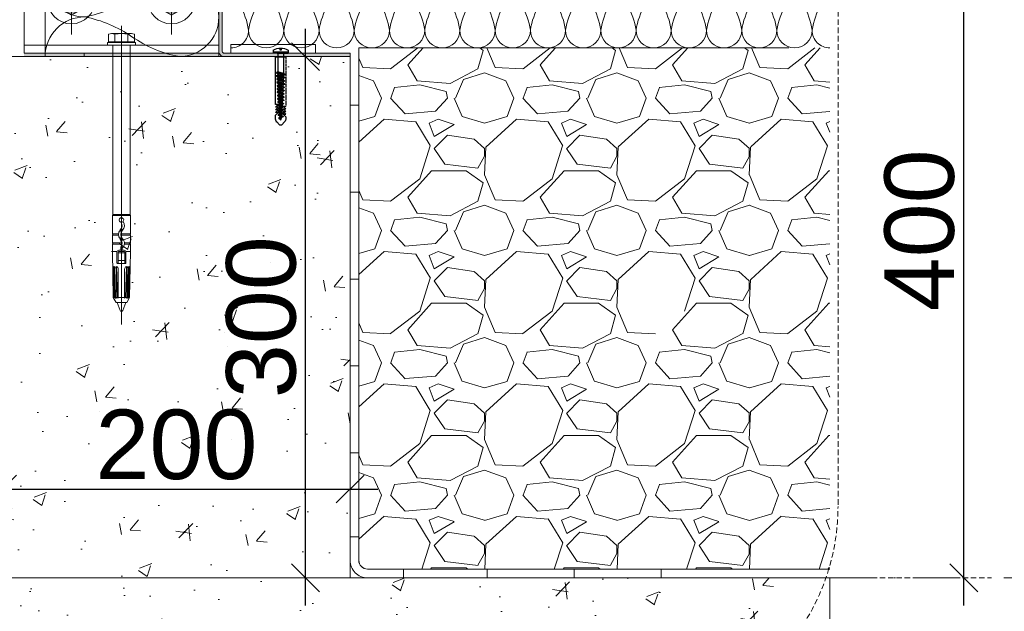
# Model space of a CAD drawing. Header units: millimetres. Extents: x 3652085 to 3778338, y -303702 to -273644.
# Tile 397 of 588: x 3732944 to 3733511, y -289360 to -289020. Entities that reach past the tile are written whole.
import ezdxf

# ---------------------------------------------------------------- set-up
doc = ezdxf.new("R2010")
doc.units = ezdxf.units.MM
doc.header["$PDMODE"] = 34
for name, pattern in [("0739269_Coupes A-B-C-D-E-E'-F-G-H-I-J-K-L-M_C$0$DASHDOT", [1, 0.5, -0.25, 0, -0.25]), ('CENTER', [2, 1.25, -0.25, 0.25, -0.25]), ('HIDDEN2', [4.7625, 3.175, -1.5875])]:
    doc.linetypes.add(name, pattern=pattern)
for name, color, linetype, lineweight in [('DIM-03    (HAUSART)', 111, 'Continuous', 5), ('ENLARGED-01   (HAUSART)', 40, 'HIDDEN2', 5), ('FINISH-FLOOR   (HAUSART)', 140, 'Continuous', 5), ('INSULATION (HAUSEART)', 31, 'Continuous', 15), ('SLAB    (HAUSART)_Pen_No__2', 8, 'Continuous', 15), ('SYMBOL-DETAIL    (HAUSART)', 2, 'Continuous', 5), ('WALL_GLASS (HAUSART)', 4, 'Continuous', 0)]:
    doc.layers.add(name, color=color, linetype=linetype, lineweight=lineweight)
doc.layers.add('FIXINGS', color=7, linetype='Continuous')
doc.styles.add('1-20 Eng HA', font='arial.ttf', dxfattribs={"height": 40})
doc.dimstyles.new('1-20 Eng HA', dxfattribs={"dimtxt": 40, "dimasz": 16, "dimexe": 16, "dimexo": 5, "dimgap": 5, "dimtad": 1, "dimdec": 0, "dimlfac": -1, "dimzin": 0, "dimdsep": 46, "dimtxsty": '1-20 Eng HA', "dimblk": 'OBLIQUE', "dimcen": 0.09, "dimdle": 16, "dimclrd": 256, "dimclre": 256, "dimclrt": 256, "dimadec": 0, "dimazin": 0, "dimtfac": 1, "dimtdec": 0, "dimtofl": 0, "dimtmove": 0, "dimatfit": 3, "dimldrblk": 'OBLIQUE', "dimfxl": 1, "dimtolj": 1, "dimtzin": 0, "dimlwe": 0, "dimarcsym": 0})

# ---------------------------------------------------------------- blocks, each defined once
blk = doc.blocks.new('*U52')
for p, q in [((-2.75, 1.59), (0, 3.18)), ((-2.75, -1.59), (-2.75, 1.59)), ((-2.75, -1.59), (0, -3.18))]:
    blk.add_line(p, q)
at = {"color": 0, "linetype": 'Continuous'}
for p, q in [((2.75, 1.59), (0, 3.18)), ((2.75, -1.59), (2.75, 1.59)), ((2.75, -1.59), (0, -3.18))]:
    blk.add_line(p, q, dxfattribs=at)
at = {"ltscale": 100}
blk.add_circle((0, 0), 5, dxfattribs=at)
for radius in [2.75, 1.27]:
    blk.add_circle((0, 0), radius)
blk.add_arc((0, 0), 2, 250, 160)
blk = doc.blocks.new('Vitraj_profile_18')
at = {"linetype": 'ByBlock', "lineweight": -2}
h = blk.add_hatch(dxfattribs=at)
h.set_pattern_fill('DOTS', color=0, scale=5, angle=45)
h.set_pattern_definition([(45, (-11210.02194, 83368.11697), (-0.1104854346, 0.3314563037), [0, -0.3125])])
h.paths.add_polyline_path([(79.52, 97.13, 0.401252), (76.52, 100), (52.27, 100), (52.27, 98), (76.52, 98, -0.414214), (77.52, 97), (77.52, 58.6), (77.52, 3, 0.414214), (80.52, 0), (153.12, 0), (153.12, 2), (80.52, 2, -0.414214), (79.52, 3), (79.52, 58.6)])
h = blk.add_hatch(color=0, dxfattribs=at)
h.dxf.hatch_style = 1
h.paths.add_polyline_path([(-34.59, 2), (-34.59, 0), (77.52, 0), (77.52, 2)])
at = {"color": 0, "linetype": 'ByBlock', "lineweight": -2, "ltscale": 2}
for p, q in [((-7.35, 52.19), (-7.35, 12.81)), ((50.29, 52.19), (50.29, 12.81)), ((-27.04, 32.5), (12.34, 32.5)), ((69.97, 32.5), (30.6, 32.5))]:
    blk.add_line(p, q, dxfattribs=at)
at = {"color": 0, "linetype": 'ByBlock', "lineweight": -2, "ltscale": 0.1}
blk.add_line((21.47, 17.74), (21.47, -154.16), dxfattribs=at)
at = {"color": 0, "linetype": 'ByBlock', "lineweight": -2}
for p, q in [((15.67, 13.4), (13.96, 12.94)), ((13.96, 12.94), (13.96, 8.45)), ((15.67, 13.4), (27.27, 13.4)), ((17.71, 12.94), (17.71, 8.45)), ((25.22, 12.94), (25.22, 8.45)), ((27.27, 13.4), (28.97, 12.94)), ((28.97, 12.94), (28.97, 8.45)), ((13.47, 8.1), (13.47, 6.5)), ((13.47, 8.1), (29.47, 8.1)), ((13.47, 6.5), (29.47, 6.5)), ((13.96, 8.45), (28.97, 8.45)), ((15.67, 8.45), (15.67, 8.1)), ((26.47, 6.5), (16.47, 6.5)), ((16.47, 6.5), (16.47, -90.77)), ((26.47, 6.5), (26.47, -90.77)), ((27.27, 8.45), (27.27, 8.1)), ((29.47, 8.1), (29.47, 6.5)), ((26.64, -91.48), (16.29, -91.48)), ((16.29, -91.55), (16.29, -101.95)), ((16.31, -91.41), (16.45, -90.9)), ((16.47, -90.83), (26.47, -90.83)), ((26.64, -91.48), (26.48, -90.9)), ((26.64, -91.48), (26.64, -101.95)), ((16.29, -101.95), (19.77, -101.95)), ((21.15, -101.95), (26.64, -101.95)), ((19.76, -102.72), (16.29, -102.72)), ((16.29, -102.72), (16.29, -107.13)), ((16.29, -107.13), (21.8, -107.13)), ((26.64, -102.72), (21.14, -102.72)), ((23.18, -107.13), (26.64, -107.13)), ((26.64, -102.72), (26.64, -107.13)), ((21.78, -107.9), (16.29, -107.9)), ((16.29, -107.9), (16.29, -112.17)), ((16.29, -112.17), (18.94, -112.17)), ((16.29, -112.17), (16.76, -138.7)), ((18.88, -112.51), (18.88, -118.72)), ((19.57, -112.51), (19.57, -118.72)), ((23.36, -113.03), (19.57, -113.03)), ((21.47, -111.48), (19.92, -111.48)), ((21.47, -112.17), (19.92, -112.17)), ((21.12, -109.64), (21.12, -111.13)), ((21.81, -110.62), (21.12, -110.62)), ((21.47, -111.48), (23.02, -111.48)), ((21.47, -112.17), (23.02, -112.17)), ((21.81, -109.64), (21.81, -111.13)), ((26.64, -107.9), (23.17, -107.9)), ((23.36, -112.51), (23.36, -118.72)), ((23.99, -112.17), (26.64, -112.17)), ((24.05, -112.51), (24.05, -118.72)), ((26.64, -112.17), (26.18, -138.7)), ((26.64, -107.9), (26.64, -112.17)), ((23.36, -117.34), (19.57, -117.34)), ((16.78, -120.79), (17.12, -138.7)), ((17.33, -122.05), (17.33, -139.03)), ((17.93, -138.7), (17.52, -120.79)), ((18.36, -122.27), (18.36, -139.25)), ((18.62, -120.79), (19.22, -138.7)), ((19.23, -119.06), (23.71, -119.06)), ((19.66, -122.37), (19.66, -139.03)), ((23.28, -122.37), (23.28, -139.03)), ((24.31, -120.79), (23.72, -138.7)), ((24.57, -122.27), (24.57, -139.25)), ((25.01, -138.7), (25.41, -120.79)), ((25.61, -122.05), (25.61, -139.03)), ((26.15, -120.79), (25.81, -138.7)), ((17.12, -138.7), (16.76, -138.7)), ((18.36, -141.48), (16.76, -138.7)), ((17.12, -138.7), (17.33, -139.03)), ((17.93, -138.7), (17.33, -138.7)), ((17.93, -138.7), (18.36, -139.25)), ((19.22, -138.7), (18.36, -138.7)), ((24.57, -141.48), (18.36, -141.48)), ((20.66, -146.08), (18.98, -141.48)), ((19.22, -138.7), (19.66, -139.03)), ((21.47, -138.7), (19.66, -138.7)), ((21.47, -138.7), (23.28, -138.7)), ((23.95, -141.48), (22.28, -146.08)), ((23.72, -138.7), (23.28, -139.03)), ((23.72, -138.7), (24.57, -138.7)), ((24.57, -141.48), (26.18, -138.7)), ((25.01, -138.7), (24.57, -139.25)), ((25.01, -138.7), (25.61, -138.7)), ((25.81, -138.7), (25.61, -139.03)), ((25.81, -138.7), (26.18, -138.7))]:
    blk.add_line(p, q, dxfattribs=at)
at = {"lineweight": 0}
blk.add_lwpolyline([(79.52, 97, 0.414211), (76.52, 100), (52.27, 100), (52.27, 98), (76.52, 98, -0.414214), (77.52, 97), (77.52, 58.6), (77.52, 3, 0.414214), (80.52, 0), (153.12, 0), (153.12, 2), (80.52, 2, -0.414214), (79.52, 3), (79.52, 58.6), (79.52, 97)], format="xyb", close=True, dxfattribs=at)
at = {"color": 0, "linetype": 'ByBlock', "lineweight": -2}
for points in [[(-34.59, 58.67), (-34.59, 2), (77.52, 2), (77.52, 58.67)], [(0, 2), (0, 0), (77.52, 0), (77.52, 2), (0, 2)]]:
    blk.add_lwpolyline(points, close=True, dxfattribs=at)
for points in [[(13.96, 12.94, -0.143594), (17.71, 12.94)], [(17.71, 12.94, -0.071797), (25.22, 12.94)], [(25.22, 12.94, -0.143594), (28.97, 12.94)]]:
    blk.add_lwpolyline(points, format="xyb", dxfattribs=at)
at = {"color": 0, "linetype": 'ByBlock', "lineweight": -2, "ltscale": 0.25}
blk.add_lwpolyline([(-34.59, 6.5), (77.52, 6.5)], dxfattribs=at)
at = {"color": 0, "linetype": 'ByBlock', "lineweight": -2}
for centre, radius, start, end in [((21.47, -94.06), 1.29, 283.2025, 256.7975), ((18.36, -97.32), 3.45, 315.5847, 35.4766), ((24.57, -97.32), 3.45, 144.5234, 154.1581), ((19.4, -97.32), 3.79, 315.5847, 38.1749), ((15.95, -102.34), 0.517, 311.8103, 48.1897), ((23.54, -102.39), 3.79, 135.5847, 224.4002), ((23.54, -97.32), 3.79, 221.9162, 224.4686), ((18.36, -102.39), 3.45, 25.8419, 44.3567), ((24.57, -102.39), 3.45, 135.5847, 224.4153), ((24.57, -97.32), 3.45, 205.8419, 224.8768), ((19.4, -102.39), 3.79, 41.9162, 43.9957), ((26.98, -102.34), 0.517, 131.8103, 228.1897), ((15.95, -107.51), 0.517, 311.8103, 48.1897), ((23.54, -107.46), 3.79, 135.5847, 138.0838), ((18.36, -102.39), 3.45, 315.5847, 334.1581), ((18.36, -107.46), 3.45, 324.9032, 44.432), ((24.57, -107.46), 3.45, 135.5847, 154.1581), ((19.4, -107.46), 3.79, 311.8103, 44.4153), ((19.4, -102.39), 3.79, 315.5847, 318.0838), ((26.98, -107.51), 0.517, 131.8103, 228.1897), ((19.92, -112.51), 1.03, 90, 180), ((19.92, -112.51), 0.345, 90, 180), ((20.78, -111.13), 0.345, 270, 0), ((21.47, -109.64), 0.345, 144.9032, 180), ((24.57, -107.46), 3.45, 205.8419, 215.0968), ((21.47, -109.64), 0.345, 360, 35.0968), ((22.16, -110.54), 0.345, 131.8103, 180), ((22.16, -111.13), 0.345, 180, 270), ((23.02, -112.51), 1.03, 0, 90), ((23.02, -112.51), 0.345, 0, 90), ((19.23, -118.72), 0.345, 180, 0), ((23.71, -118.72), 0.345, 180, 0), ((15.61, -122.05), 1.72, 0, 46.8774), ((16.64, -122.27), 1.72, 360, 59.1833), ((17.93, -122.37), 1.72, 359.9998, 66.4498), ((25, -122.37), 1.72, 113.5502, 180.0002), ((26.29, -122.27), 1.72, 120.8167, 180), ((27.33, -122.05), 1.72, 133.1226, 180), ((21.47, -145.79), 0.862, 200, 340)]:
    blk.add_arc(centre, radius, start, end, dxfattribs=at)
at = {"color": 0, "linetype": 'ByBlock', "lineweight": -2, "ltscale": 100, "yscale": 2.727273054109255, "zscale": 2.727273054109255}
for p, xscale in [((-7.35, 32.5), 2.727273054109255), ((50.29, 32.5), -2.727273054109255)]:
    blk.add_blockref('*U52', p, dxfattribs=dict(at, xscale=xscale))
blk = doc.blocks.new('A$C55E35F20')
at = {"layer": 'FIXINGS', "color": 7}
for p, q in [((-33.77, 0.57), (-35.36, -0.9)), ((-30.82, 1.37), (-29.27, -0.12)), ((-29.27, -0.12), (-29.27, 1.37)), ((-29.27, 1.37), (-27.71, -0.12)), ((-27.71, -0.12), (-27.71, 1.37)), ((-27.71, 1.37), (-26.16, -0.12)), ((-26.16, -0.12), (-26.16, 1.36)), ((-26.16, 1.36), (-24.61, -0.12)), ((-24.61, -0.12), (-24.61, 1.37)), ((-23.35, 0.04), (-23.78, -0.78)), ((-23.12, 0.05), (-23.35, 0.04)), ((-23.35, 0.04), (-22.42, -3.31)), ((-23.12, 0.05), (-22.18, -3.32)), ((-22.62, -0.73), (-23.12, 0.05)), ((-21.48, 0.12), (-21.91, -0.7)), ((-21.25, 0.13), (-21.48, 0.12)), ((-21.48, 0.12), (-20.55, -3.39)), ((-21.25, 0.13), (-20.32, -3.4)), ((-20.75, -0.65), (-21.25, 0.13)), ((-19.62, 0.2), (-20.05, -0.62)), ((-19.39, 0.21), (-19.62, 0.2)), ((-19.62, 0.2), (-18.69, -3.47)), ((-18.89, -0.57), (-19.39, 0.21)), ((-19.39, 0.21), (-18.45, -3.48)), ((-17.75, 0.29), (-18.18, -0.54)), ((-17.52, 0.3), (-17.75, 0.29)), ((-17.75, 0.29), (-16.82, -3.55)), ((-17.52, 0.3), (-16.59, -3.56)), ((-17.02, -0.49), (-17.52, 0.3)), ((-15.89, 0.37), (-16.32, -0.46)), ((-15.66, 0.38), (-15.89, 0.37)), ((-15.89, 0.37), (-14.96, -3.64)), ((-15.66, 0.38), (-14.72, -3.65)), ((-15.16, -0.41), (-15.66, 0.38)), ((-14.02, 0.45), (-14.45, -0.38)), ((-13.79, 0.46), (-14.02, 0.45)), ((-14.02, 0.45), (-13.09, -3.72)), ((-13.29, -0.33), (-13.79, 0.46)), ((-13.79, 0.46), (-12.86, -3.73)), ((-12.16, 0.53), (-12.59, -0.29)), ((-11.93, 0.54), (-12.16, 0.53)), ((-12.16, 0.53), (-11.23, -3.8)), ((-11.43, -0.24), (-11.93, 0.54)), ((-11.93, 0.54), (-10.99, -3.81)), ((-10.3, 0.61), (-10.72, -0.21)), ((-10.06, 0.62), (-10.3, 0.61)), ((-10.3, 0.61), (-9.36, -3.88)), ((-9.56, -0.16), (-10.06, 0.62)), ((-10.06, 0.62), (-9.13, -3.89)), ((-8.43, 0.69), (-8.86, -0.13)), ((-8.2, 0.7), (-8.43, 0.69)), ((-8.43, 0.69), (-7.5, -3.96)), ((-7.7, -0.08), (-8.2, 0.7)), ((-8.2, 0.7), (-7.26, -3.97)), ((-6.57, 0.77), (-6.99, -0.05)), ((-6.33, 0.78), (-6.57, 0.77)), ((-6.57, 0.77), (-5.63, -4.04)), ((-6.33, 0.78), (-5.4, -4.05)), ((-5.83, 0), (-6.33, 0.78)), ((5.83, 0), (-5.83, 0)), ((-5.83, 0), (-4.9, -3.27)), ((3.73, -4.63), (3.73, 1.37)), ((5.83, 0.41), (5.83, 2.6)), ((7.6, 2.6), (5.83, 2.6)), ((5.83, -3.68), (5.83, 0.41)), ((6.51, -5.87), (6.51, 2.6)), ((-33.77, -3.84), (-35.36, -2.37)), ((-31.24, -1.11), (-32.68, -1.63)), ((-32.17, -2), (-32.68, -1.63)), ((-32.21, -1.63), (-31.72, -2.75)), ((-32.21, -1.63), (-32.17, -2)), ((-31.72, -2.75), (-32.17, -2)), ((-31.97, -1.63), (-31.01, -2.13)), ((-31.97, -1.63), (-31.49, -2.76)), ((-31.49, -2.76), (-31.72, -2.75)), ((-31.63, -4.63), (-29.86, -4.63)), ((-31.01, -2.13), (-31.49, -2.76)), ((-30.81, -0.28), (-31.24, -1.11)), ((-31.24, -1.11), (-30.3, -2.16)), ((-30.3, -2.16), (-31.01, -2.13)), ((-30.58, -0.27), (-30.81, -0.28)), ((-30.81, -0.28), (-29.88, -2.98)), ((-30.58, -0.27), (-29.64, -2.99)), ((-30.08, -1.06), (-30.58, -0.27)), ((-29.88, -2.98), (-30.3, -2.16)), ((-29.37, -1.03), (-30.08, -1.06)), ((-30.08, -1.06), (-29.14, -2.21)), ((-29.64, -2.99), (-29.88, -2.98)), ((-29.86, -4.63), (-28.31, -3.15)), ((-29.14, -2.21), (-29.64, -2.99)), ((-28.94, -0.2), (-29.37, -1.03)), ((-29.37, -1.03), (-28.44, -2.24)), ((-28.44, -2.24), (-29.14, -2.21)), ((-28.71, -0.19), (-28.94, -0.2)), ((-28.94, -0.2), (-28.01, -3.07)), ((-28.71, -0.19), (-27.78, -3.08)), ((-28.21, -0.98), (-28.71, -0.19)), ((-28.01, -3.07), (-28.44, -2.24)), ((-28.31, -3.15), (-28.31, -4.63)), ((-28.31, -4.63), (-26.76, -3.15)), ((-27.51, -0.95), (-28.21, -0.98)), ((-28.21, -0.98), (-27.28, -2.29)), ((-27.78, -3.08), (-28.01, -3.07)), ((-27.28, -2.29), (-27.78, -3.08)), ((-27.08, -0.12), (-27.51, -0.95)), ((-27.51, -0.95), (-26.58, -2.32)), ((-26.58, -2.32), (-27.28, -2.29)), ((-26.85, -0.11), (-27.08, -0.12)), ((-27.08, -0.12), (-26.15, -3.15)), ((-26.85, -0.11), (-25.91, -3.16)), ((-26.35, -0.9), (-26.85, -0.11)), ((-26.76, -3.15), (-26.76, -4.63)), ((-26.76, -4.63), (-25.2, -3.15)), ((-26.15, -3.15), (-26.58, -2.32)), ((-25.64, -0.86), (-26.35, -0.9)), ((-26.35, -0.9), (-25.41, -2.37)), ((-25.91, -3.16), (-26.15, -3.15)), ((-25.41, -2.37), (-25.91, -3.16)), ((-25.21, -0.04), (-25.64, -0.86)), ((-25.64, -0.86), (-24.71, -2.4)), ((-24.71, -2.4), (-25.41, -2.37)), ((-24.98, -0.03), (-25.21, -0.04)), ((-25.21, -0.04), (-24.28, -3.23)), ((-25.2, -3.15), (-25.2, -4.63)), ((-25.2, -4.63), (-23.65, -3.15)), ((-24.48, -0.81), (-24.98, -0.03)), ((-24.98, -0.03), (-24.05, -3.24)), ((-24.28, -3.23), (-24.71, -2.4)), ((-23.78, -0.78), (-24.48, -0.81)), ((-24.48, -0.81), (-23.55, -2.45)), ((-24.05, -3.24), (-24.28, -3.23)), ((-23.55, -2.45), (-24.05, -3.24)), ((-23.78, -0.78), (-22.85, -2.49)), ((-23.65, -3.15), (-23.65, -4.63)), ((-23.65, -4.63), (3.73, -4.63)), ((-22.85, -2.49), (-23.55, -2.45)), ((-22.42, -3.31), (-22.85, -2.49)), ((-21.91, -0.7), (-22.62, -0.73)), ((-22.62, -0.73), (-21.68, -2.54)), ((-22.18, -3.32), (-22.42, -3.31)), ((-21.68, -2.54), (-22.18, -3.32)), ((-21.91, -0.7), (-20.98, -2.57)), ((-20.98, -2.57), (-21.68, -2.54)), ((-20.55, -3.39), (-20.98, -2.57)), ((-20.05, -0.62), (-20.75, -0.65)), ((-20.75, -0.65), (-19.82, -2.62)), ((-20.32, -3.4), (-20.55, -3.39)), ((-19.82, -2.62), (-20.32, -3.4)), ((-20.05, -0.62), (-19.12, -2.65)), ((-19.12, -2.65), (-19.82, -2.62)), ((-18.69, -3.47), (-19.12, -2.65)), ((-18.18, -0.54), (-18.89, -0.57)), ((-18.89, -0.57), (-17.95, -2.7)), ((-18.45, -3.48), (-18.69, -3.47)), ((-17.95, -2.7), (-18.45, -3.48)), ((-18.18, -0.54), (-17.25, -2.73)), ((-17.25, -2.73), (-17.95, -2.7)), ((-16.82, -3.55), (-17.25, -2.73)), ((-16.32, -0.46), (-17.02, -0.49)), ((-17.02, -0.49), (-16.09, -2.78)), ((-16.59, -3.56), (-16.82, -3.55)), ((-16.09, -2.78), (-16.59, -3.56)), ((-16.32, -0.46), (-15.39, -2.81)), ((-15.39, -2.81), (-16.09, -2.78)), ((-14.96, -3.64), (-15.39, -2.81)), ((-14.45, -0.38), (-15.16, -0.41)), ((-15.16, -0.41), (-14.22, -2.86)), ((-14.72, -3.65), (-14.96, -3.64)), ((-14.22, -2.86), (-14.72, -3.65)), ((-14.45, -0.38), (-13.52, -2.89)), ((-13.52, -2.89), (-14.22, -2.86)), ((-13.09, -3.72), (-13.52, -2.89)), ((-12.59, -0.29), (-13.29, -0.33)), ((-13.29, -0.33), (-12.36, -2.94)), ((-12.86, -3.73), (-13.09, -3.72)), ((-12.36, -2.94), (-12.86, -3.73)), ((-12.59, -0.29), (-11.66, -2.97)), ((-11.66, -2.97), (-12.36, -2.94)), ((-11.23, -3.8), (-11.66, -2.97)), ((-10.72, -0.21), (-11.43, -0.24)), ((-11.43, -0.24), (-10.49, -3.02)), ((-10.99, -3.81), (-11.23, -3.8)), ((-10.49, -3.02), (-10.99, -3.81)), ((-10.72, -0.21), (-9.79, -3.06)), ((-9.79, -3.06), (-10.49, -3.02)), ((-9.36, -3.88), (-9.79, -3.06)), ((-8.86, -0.13), (-9.56, -0.16)), ((-9.56, -0.16), (-8.63, -3.11)), ((-9.13, -3.89), (-9.36, -3.88)), ((-8.63, -3.11), (-9.13, -3.89)), ((-8.86, -0.13), (-7.93, -3.14)), ((-7.93, -3.14), (-8.63, -3.11)), ((-7.5, -3.96), (-7.93, -3.14)), ((-6.99, -0.05), (-7.7, -0.08)), ((-7.7, -0.08), (-6.76, -3.19)), ((-7.26, -3.97), (-7.5, -3.96)), ((-6.76, -3.19), (-7.26, -3.97)), ((-6.99, -0.05), (-6.06, -3.22)), ((-6.06, -3.22), (-6.76, -3.19)), ((-5.63, -4.04), (-6.06, -3.22)), ((-5.4, -4.05), (-5.63, -4.04)), ((-4.9, -3.27), (-5.4, -4.05)), ((5.83, -3.27), (-4.9, -3.27)), ((5.83, -3.68), (5.83, -5.87)), ((7.66, -1.13), (8.7, -0.88)), ((7.66, -2.13), (7.66, -1.13)), ((8.7, -2.38), (7.66, -2.13)), ((7.6, -5.87), (5.83, -5.87))]:
    blk.add_line(p, q, dxfattribs=at)
at = {"layer": 'FIXINGS', "color": 7, "linetype": 'CENTER'}
for p, q in [((-30.82, 1.37), (-31.73, 1.37)), ((3.73, 1.37), (-24.61, 1.37))]:
    blk.add_line(p, q, dxfattribs=at)
at = {"layer": 'FIXINGS', "color": 7}
for centre, radius, start, end in [((-31.73, -1.64), 3, 90.0146, 132.6929), ((0.28, -1.63), 8.46, 329.9384, 30.0616), ((-34.68, -1.63), 1, 132.6929, 227.3071), ((-31.73, -1.64), 3, 225.7384, 271.8299)]:
    blk.add_arc(centre, radius, start, end, dxfattribs=at)
blk = doc.blocks.new('_Oblique')
at = {"color": 0, "linetype": 'ByBlock', "lineweight": -2}
blk.add_line((-0.5, -0.5), (0.5, 0.5), dxfattribs=at)
blk = doc.blocks.new('*D646')
at = {"layer": 'Defpoints', "color": 0, "lineweight": 0, "transparency": 16777216}
for p in [(3733410.44, -288940.76, 0), (3733487.61, -288940.76), (3733410.44, -289340.76, -53772.35)]:
    blk.add_point(p, dxfattribs=at)
at = {"layer": 'DIM-03    (HAUSART)', "lineweight": -2, "transparency": 16777216}
blk.add_line((3733487.61, -289356.76), (3733487.61, -288924.76), dxfattribs=at)
at = {"layer": 'DIM-03    (HAUSART)', "linetype": 'HIDDEN2', "lineweight": 0, "transparency": 16777216}
for p, q in [((3733415.44, -288940.76), (3733503.61, -288940.76)), ((3733415.44, -289340.76), (3733503.61, -289340.76))]:
    blk.add_line(p, q, dxfattribs=at)
at = {"layer": 'DIM-03    (HAUSART)', "lineweight": -2, "transparency": 16777216, "xscale": 16, "yscale": 16, "zscale": 16}
for p, rotation in [((3733487.61, -288940.76), 90), ((3733487.61, -289340.76), 270)]:
    blk.add_blockref('_Oblique', p, dxfattribs=dict(at, rotation=rotation))
at = {"layer": 'DIM-03    (HAUSART)', "lineweight": 0, "transparency": 16777216, "insert": (3733462.19, -289140.76), "char_height": 40, "attachment_point": 5, "rotation": 90, "style": '1-20 Eng HA'}
blk.add_mtext('\\A1;400', dxfattribs=at)
blk = doc.blocks.new('*D663')
at = {"layer": 'Defpoints', "color": 0, "lineweight": 0, "transparency": 16777216}
for p in [(3733134.33, -289289.65), (3732934.33, -289340.76, -14393.65), (3733134.33, -289340.76, -14393.65)]:
    blk.add_point(p, dxfattribs=at)
at = {"layer": 'DIM-03    (HAUSART)', "linetype": 'HIDDEN2', "lineweight": 0, "transparency": 16777216}
for p, q in [((3732934.33, -289335.76), (3732934.33, -289273.65)), ((3733134.33, -289335.76), (3733134.33, -289273.65))]:
    blk.add_line(p, q, dxfattribs=at)
at = {"layer": 'DIM-03    (HAUSART)', "lineweight": -2, "transparency": 16777216}
blk.add_line((3732918.33, -289289.65), (3733150.33, -289289.65), dxfattribs=at)
at = {"layer": 'DIM-03    (HAUSART)', "lineweight": -2, "transparency": 16777216, "xscale": 16, "yscale": 16, "zscale": 16, "rotation": 180}
blk.add_blockref('_Oblique', (3732934.33, -289289.65), dxfattribs=at)
at = {"layer": 'DIM-03    (HAUSART)', "lineweight": -2, "transparency": 16777216, "xscale": 16, "yscale": 16, "zscale": 16}
blk.add_blockref('_Oblique', (3733134.33, -289289.65), dxfattribs=at)
at = {"layer": 'DIM-03    (HAUSART)', "lineweight": 0, "transparency": 16777216, "insert": (3733034.33, -289264.23), "char_height": 40, "attachment_point": 5, "style": '1-20 Eng HA'}
blk.add_mtext('\\A1;200', dxfattribs=at)
blk = doc.blocks.new('*D664')
at = {"layer": 'Defpoints', "color": 0, "lineweight": 0, "transparency": 16777216}
for p in [(3733108.66, -289040.76), (3733123.08, -289040.76, -14393.65), (3733123.08, -289340.76, -14393.65)]:
    blk.add_point(p, dxfattribs=at)
at = {"layer": 'DIM-03    (HAUSART)', "lineweight": -2, "transparency": 16777216}
blk.add_line((3733108.66, -289356.76), (3733108.66, -289024.76), dxfattribs=at)
at = {"layer": 'DIM-03    (HAUSART)', "linetype": 'HIDDEN2', "lineweight": 0, "transparency": 16777216}
for p, q in [((3733118.08, -289040.76), (3733092.66, -289040.76)), ((3733118.08, -289340.76), (3733092.66, -289340.76))]:
    blk.add_line(p, q, dxfattribs=at)
at = {"layer": 'DIM-03    (HAUSART)', "lineweight": -2, "transparency": 16777216, "xscale": 16, "yscale": 16, "zscale": 16}
for p, rotation in [((3733108.66, -289040.76), 90), ((3733108.66, -289340.76), 270)]:
    blk.add_blockref('_Oblique', p, dxfattribs=dict(at, rotation=rotation))
at = {"layer": 'DIM-03    (HAUSART)', "lineweight": 0, "transparency": 16777216, "insert": (3733083.23, -289190.76), "char_height": 40, "attachment_point": 5, "rotation": 90, "style": '1-20 Eng HA'}
blk.add_mtext('\\A1;300', dxfattribs=at)

msp = doc.modelspace()

# ---------------------------------------------------------------- hatches: boundary and pattern name
at = {"layer": 'FINISH-FLOOR   (HAUSART)'}
h = msp.add_hatch(dxfattribs=at)
h.set_pattern_fill('GRAVEL', color=31, scale=3, style=0)
h.set_pattern_definition([(228.0127875, (1910714.5047, 525436.699), (-609.600000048, -685.799999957), [10.2516432, -1014.9145092]), (184.969741, (1910707.6467, 525429.079), (914.399999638, 76.200004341), [17.5921416, -1741.6214668]), (132.5104471, (1910690.1207, 525427.555), (762.000000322, -838.199999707), [12.4044456, -1228.0416838]), (267.273689, (1910660.4027, 525408.505), (76.2000001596, 1523.999999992), [16.0201356, -1585.9931228]), (292.83365418, (1910659.6407, 525392.503), (-381.000000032, 914.399999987), [15.709011, -1555.1942324]), (357.273689, (1910665.7367, 525378.025), (-1523.999999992, 76.2000001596), [16.0201356, -1585.9931228]), (37.69424047, (1910681.7387, 525377.263), (-990.599999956, -762.000000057), [21.1858098, -2097.3934594]), (72.25532837, (1910698.5027, 525390.217), (533.4000001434, 1676.3999999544), [20.0015856, -1980.157698]), (121.42956562, (1910704.5987, 525409.267), (-609.6000000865, 990.599999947), [16.07439, -1591.366371]), (175.2363583, (1910696.2167, 525422.983), (838.199999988, -76.200000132), [18.3513984, -899.2181085]), (222.3974378, (1910677.9287, 525424.507), (-914.3999999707, -838.200000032), [23.7323376, -2349.5031754]), (138.81407483, (1910735.841, 525407.743), (-533.399999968, 457.200000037), [8.1001362, -801.9169747]), (171.4692344, (1910729.7447, 525413.077), (990.600000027, -152.399999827), [15.4104594, -1525.63917]), (225, (1910714.505, 525415.363), (-1e-14, -76.2), [10.7762802, -96.9867933]), (203.1985905, (1910709.171, 525424.507), (381.00000001, 152.399999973), [5.8032396, -574.518671]), (291.8014095, (1910703.837, 525422.221), (-76.20000002, 228.59999999), [8.2069686, -402.1425897]), (30.9637565, (1910706.885, 525414.601), (228.600000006, 152.39999999), [13.3295898, -430.9889446]), (161.5650512, (1910718.315, 525421.46), (152.4, -76.2), [9.6386142, -231.3269435]), (16.38954033, (1910659.6407, 525422.221), (762, 228.6), [13.50264, -1336.7648002]), (70.34617594, (1910672.5947, 525426.031), (-304.800000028, -838.19999999), [11.3279682, -1121.4664703]), (293.1985905, (1910718.315, 525436.699), (-152.399999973, 381.00000001), [11.606403, -568.7155077]), (343.61045967, (1910722.8867, 525426.031), (-762.000000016, 228.599999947), [13.50264, -1336.7648002]), (339.4439548, (1910659.641, 525374.977), (-381, 152.4), [13.021056, -638.0320294]), (294.7751406, (1910671.8327, 525370.405), (-381.000000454, 838.199999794), [10.9101636, -1080.1078014]), (66.8014095, (1910719.077, 525360.499), (152.399999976, 381.00000001), [11.606403, -568.7155077]), (17.35402464, (1910723.6487, 525371.167), (-990.59999998, -304.800000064), [12.7734822, -1264.5712794]), (69.4439548, (1910681.739, 525360.499), (-152.400000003, -381), [6.510528, -644.5425574]), (101.3099325, (1910714.505, 525360.499), (-76.2, 304.8), [3.885438, -384.659849]), (165.9637565, (1910713.743, 525364.309), (228.6, -76.2), [15.709011, -298.4716377]), (186.00900596, (1910698.5027, 525368.119), (761.999999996, 76.20000004), [14.55801, -1441.240946]), (303.6900675, (1910706.885, 525407.743), (-76.2, 152.4), [10.9897164, -263.7532908]), (353.15722659, (1910712.9807, 525398.599), (1295.400000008, -152.399999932), [19.1867028, -1899.480272]), (60.9453959, (1910732.031, 525396.313), (-304.800000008, -533.399999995), [7.8452472, -776.6817695]), (90, (1910735.84, 525403.17), (-76.2, 76.2), [4.572, -71.628]), (120.25643716, (1910696.9787, 525370.405), (304.799999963, -533.400000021), [10.5860088, -1048.0182232]), (48.0127875, (1910691.6447, 525379.549), (609.60000005, 685.799999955), [20.5032864, -1004.662866]), (0, (1910705.36, 525394.79), (76.2, 76.2), [19.812, -56.388]), (325.3048465, (1910725.1727, 525394.789), (762.000000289, -533.399999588), [12.0482868, -1192.7795017]), (254.0546041, (1910735.079, 525387.931), (-76.199999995, -304.8), [11.0948724, -543.6495012]), (207.64597536, (1910732.0307, 525377.263), (-1447.800000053, -761.999999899), [18.064353, -1788.3739327]), (175.42607874, (1910716.0287, 525368.881), (-990.6, 76.2), [19.1108838, -1891.9753937])])
edge = h.paths.add_edge_path()
edge.add_line((3733410.44, -289035.76), (3733139.33, -289035.76))
edge.add_line((3733139.33, -289035.76), (3733139.33, -289330.76))
edge.add_arc((3733144.33, -289330.76), 5, 180, 269.9999)
edge.add_line((3733144.33, -289335.76), (3733410.44, -289335.76))
edge.add_line((3733410.44, -289335.76), (3733410.44, -289035.76))
at = {"layer": 'SLAB    (HAUSART)_Pen_No__2', "lineweight": 15}
h = msp.add_hatch(dxfattribs=at)
h.set_pattern_fill('AR-CONC', color=256, scale=0.4)
h.set_pattern_definition([(50, (98904.13, -8138.1), (72.8738676, -6.3756342), [7.62, -83.82]), (355, (98904.13, -8138.1), (-14.0973686, 76.4227381), [6.096, -67.0562337]), (100.4514447, (98910.204, -8138.63), (58.7764988, 70.0471008), [6.4760035, -71.2360978]), (46.1842, (98904.13, -8117.78), (108.4316164, -16.8169312), [11.43, -125.73]), (96.6355576, (98913.17, -8119.18), (94.9616536, 98.9704498), [9.7140093, -106.8542433]), (351.184151, (98904.13, -8117.78), (94.9616536, 98.97045), [9.1439868, -100.5838928]), (21, (98914.29, -8122.86), (60.6457565, -40.9060793), [7.62, -83.82]), (326, (98914.29, -8122.86), (24.7208113, 73.6751864), [6.096, -67.056]), (71.451445, (98919.345, -8126.27), (85.3665677, 32.7691076), [6.4760035, -71.235975]), (37.5, (98904.13, -8138.1), (1.2354413, 33.82201555), [0, -66.2432, 0, -68.072, 0, -67.31]), (7.5, (98904.13, -8138.1), (26.727865, 40.07222993), [0, -38.8112, 0, -64.7192, 0, -25.654]), (327.5, (98881.474, -8138.1), (54.23623807, -2.2914976), [0, -25.4, 0, -79.248, 0, -105.156]), (317.5, (98871.314, -8138.1), (59.25167255, 10.1705964), [0, -33.02, 0, -52.6288, 0, -74.676])])
h.paths.add_polyline_path([(3733410.44, -289474.79), (3733410.44, -289340.76), (3731881.4, -289340.76), (3731881.4, -289474.79)])
h.paths.add_polyline_path([(3733134.33, -289340.76), (3733134.33, -289040.76), (3732934.33, -289040.76), (3732934.33, -289340.76)])

# ---------------------------------------------------------------- linework, layer by layer
at = {"layer": 'DIM-03    (HAUSART)', "lineweight": 0, "elevation": -14393.65}
msp.add_lwpolyline([(3733164.98, -289340.76), (3733144.33, -289340.76, -0.414222), (3733134.33, -289330.76), (3733134.33, -289317.1)], format="xyb", dxfattribs=at)
at = {"layer": 'DIM-03    (HAUSART)', "color": 5, "linetype": "0739269_Coupes A-B-C-D-E-E'-F-G-H-I-J-K-L-M_C$0$DASHDOT", "ltscale": 50, "elevation": -53772.35}
msp.add_lwpolyline([(3733410.44, -289340.76), (3733681.06, -289340.76)], dxfattribs=at)
at = {"layer": 'ENLARGED-01   (HAUSART)', "linetype": 'HIDDEN2', "elevation": -14393.65}
msp.add_lwpolyline([(3732664.18, -288356.14), (3733290.19, -288356.14, -0.414214), (3733415.19, -288481.14), (3733415.19, -289299.72, -0.414214), (3733290.19, -289424.72), (3732664.18, -289424.72, -0.414214), (3732539.18, -289299.72), (3732539.18, -288481.14, -0.414214)], format="xyb", close=True, dxfattribs=at)
at = {"layer": 'INSULATION (HAUSEART)'}
msp.add_line((3732958.73, -289038.76, -14393.65), (3732958.73, -288940.76, -14393.65), dxfattribs=at)
at = {"layer": 'INSULATION (HAUSEART)', "elevation": -14393.65}
for points in [[(3732960.4, -288940.76, 0.531845), (3732981.59, -288972.19, 0.103482), (3733008.73, -288960.76, -0.103482), (3733035.88, -288949.33, -1), (3733035.88, -288995.04, -0.103482), (3733008.73, -288983.61, 0.103482), (3732981.59, -288972.19, 1), (3732981.59, -289017.9, 0.103482), (3733008.73, -289006.47, -0.103482), (3733035.88, -288995.04, -1), (3733035.88, -289040.76, -0.103482), (3733008.73, -289029.33, 0.103482), (3732981.59, -289017.9, 0.414214), (3732958.73, -289040.76)], [(3733070.8, -289010.76, -0.086089), (3733075.87, -289025.62, -0.414214), (3733065.74, -289035.76)], [(3733091.08, -289010.76, -0.086089), (3733096.15, -289025.62, -1), (3733075.87, -289025.62, -0.086089), (3733080.94, -289010.76, 0.086089)], [(3733111.36, -289010.76, -0.086089), (3733116.43, -289025.62, -1), (3733096.15, -289025.62, -0.086089), (3733101.22, -289010.76, 0.086089)], [(3733131.64, -289010.76, -0.086089), (3733136.7, -289025.62, -1), (3733116.43, -289025.62, -0.086089), (3733121.5, -289010.76, 0.086089)], [(3733151.91, -289010.76, -0.086089), (3733156.98, -289025.62, -1), (3733136.7, -289025.62, -0.086089), (3733141.77, -289010.76, 0.086089)], [(3733172.19, -289010.76, -0.086089), (3733177.26, -289025.62, -1), (3733156.98, -289025.62, -0.086089), (3733162.05, -289010.76, 0.086089)], [(3733192.47, -289010.76, -0.086089), (3733197.54, -289025.62, -1), (3733177.26, -289025.62, -0.086089), (3733182.33, -289010.76, 0.086089)], [(3733212.74, -289010.76, -0.086089), (3733217.81, -289025.62, -1), (3733197.54, -289025.62, -0.086089), (3733202.6, -289010.76, 0.086089)], [(3733233.02, -289010.76, -0.086089), (3733238.09, -289025.62, -1), (3733217.81, -289025.62, -0.086089), (3733222.88, -289010.76, 0.086089)], [(3733253.3, -289010.76, -0.086089), (3733258.37, -289025.62, -1), (3733238.09, -289025.62, -0.086089), (3733243.16, -289010.76, 0.086089)], [(3733273.57, -289010.76, -0.086089), (3733278.64, -289025.62, -1), (3733258.37, -289025.62, -0.086089), (3733263.44, -289010.76, 0.086089)], [(3733293.85, -289010.76, -0.086089), (3733298.92, -289025.62, -1), (3733278.64, -289025.62, -0.086089), (3733283.71, -289010.76, 0.086089)], [(3733314.13, -289010.76, -0.086089), (3733319.2, -289025.62, -1), (3733298.92, -289025.62, -0.086089), (3733303.99, -289010.76, 0.086089)], [(3733334.4, -289010.76, -0.086089), (3733339.47, -289025.62, -1), (3733319.2, -289025.62, -0.086089), (3733324.27, -289010.76, 0.086089)], [(3733354.68, -289010.76, -0.086089), (3733359.75, -289025.62, -1), (3733339.47, -289025.62, -0.086089), (3733344.54, -289010.76, 0.086089)], [(3733374.96, -289010.76, -0.086089), (3733380.03, -289025.62, -1), (3733359.75, -289025.62, -0.086089), (3733364.82, -289010.76, 0.086089)], [(3733395.23, -289010.76, -0.086089), (3733400.3, -289025.62, -1), (3733380.03, -289025.62, -0.086089), (3733385.1, -289010.76, 0.086089)], [(3733410.44, -289035.76, -0.414214), (3733400.3, -289025.62, -0.086089), (3733405.37, -289010.76, 0.086089)], [(3733410.44, -289335.76), (3733144.33, -289335.76, -0.414213), (3733139.33, -289330.76), (3733139.33, -289035.76), (3733386.81, -289035.76)]]:
    msp.add_lwpolyline(points, format="xyb", dxfattribs=at)
at = {"layer": 'INSULATION (HAUSEART)', "linetype": 'Continuous', "lineweight": 0, "elevation": -14393.65}
for points in [[(3733060.74, -288958.68), (3733060.74, -289037.76, 0.414214), (3733061.74, -289038.76), (3733072.49, -289038.76)], [(3733134.33, -289317.1), (3733134.33, -289330.76, 0.414238), (3733144.33, -289340.76), (3733164.98, -289340.76)], [(3733164.98, -289335.76), (3733144.33, -289335.76, -0.414222), (3733139.33, -289330.76), (3733139.33, -289317.1), (3733134.33, -289317.1), (3733134.33, -289330.76, 0.414224), (3733144.33, -289340.76), (3733164.98, -289340.76), (3733164.98, -289335.76)]]:
    msp.add_lwpolyline(points, format="xyb", dxfattribs=at)
for points in [[(3733114.36, -289038.76), (3733114.36, -289033.76), (3733065.74, -289033.75), (3733065.74, -289038.76), (3733114.36, -289038.76)], [(3733134.33, -289068.78), (3733139.33, -289068.78), (3733139.33, -289118.78), (3733134.33, -289118.78)], [(3733134.33, -289168.78), (3733139.33, -289168.78), (3733139.33, -289218.78), (3733134.33, -289218.78)], [(3733139.33, -289268.78), (3733134.33, -289268.78), (3733134.33, -289317.1), (3733139.33, -289317.1), (3733139.33, -289268.78)], [(3733213.3, -289340.75), (3733213.3, -289335.75), (3733164.98, -289335.75), (3733164.98, -289340.75), (3733213.3, -289340.75)], [(3733313.3, -289335.75), (3733313.3, -289340.75), (3733263.3, -289340.75), (3733263.3, -289335.75)]]:
    msp.add_lwpolyline(points, close=True, dxfattribs=at)
at = {"layer": 'SLAB    (HAUSART)_Pen_No__2', "lineweight": 15, "elevation": -14393.65}
for points in [[(3733386.81, -289340.76), (3733134.33, -289340.76), (3733134.33, -289040.76), (3732934.33, -289040.76), (3732934.33, -289340.76), (3731881.4, -289340.76), (3731881.4, -289474.79), (3733410.44, -289474.79), (3733410.44, -289340.76), (3733386.81, -289340.76)], [(3733134.33, -289340.76), (3733134.33, -289040.76), (3732934.33, -289040.76), (3732934.33, -289340.76), (3733134.33, -289340.76)], [(3733410.44, -289474.79), (3733410.44, -289340.76), (3733386.81, -289340.76), (3731881.4, -289340.76), (3731881.4, -289474.79), (3733410.44, -289474.79)]]:
    msp.add_lwpolyline(points, close=True, dxfattribs=at)
at = {"layer": 'SYMBOL-DETAIL    (HAUSART)', "color": 171, "ltscale": 0.5, "elevation": 0}
msp.add_lwpolyline([(3733410.44, -284379.7, 12, 12, 0), (3733410.44, -284499.38, 0, 0, 0), (3733410.44, -286969.57, 0, 0, 0), (3733498.81, -286996.38, 0, 0, 0), (3733322.07, -287019.96, 0, 0, 0), (3733410.44, -287043.31, 0, 0, 0), (3733410.44, -289625.73, 12, 12, 0), (3733410.44, -289745.41, 0, 0, 0)], format="xyseb", dxfattribs=at)

# ---------------------------------------------------------------- block references
at = {"lineweight": 0, "xscale": -1, "rotation": 270}
msp.add_blockref('A$C55E35F20', (3733095.96, -289044.59, -14393.65), dxfattribs=at)
at = {"layer": 'WALL_GLASS (HAUSART)', "lineweight": 0}
msp.add_blockref('Vitraj_profile_18', (3732981.21, -289040.76, -14393.65), dxfattribs=at)

# ---------------------------------------------------------------- dimensions: what is measured, and where the dimension line sits
at = {"layer": 'DIM-03    (HAUSART)', "lineweight": 0}
for base, p1, p2, picture, middle in [((3733487.61, -288940.76, 0), (3733410.44, -289340.76, -53772.35), (3733410.44, -288940.76, 0), '*D646', (3733462.19, -289140.76, 0)), ((3733108.66, -289040.76), (3733123.08, -289340.76, -14393.65), (3733123.08, -289040.76, -14393.65), '*D664', (3733083.23, -289190.76))]:
    dim = msp.add_linear_dim(base=base, p1=p1, p2=p2, angle=90, dimstyle='1-20 Eng HA', dxfattribs=at)
    dim.commit()
    dim.dimension.update_dxf_attribs({"geometry": picture, "text_midpoint": middle})
dim = msp.add_linear_dim(base=(3733134.33, -289289.65), p1=(3732934.33, -289340.76, -14393.65), p2=(3733134.33, -289340.76, -14393.65), dimstyle='1-20 Eng HA', dxfattribs=at)
dim.commit()
dim.dimension.update_dxf_attribs({"geometry": '*D663', "text_midpoint": (3733034.33, -289264.23)})

doc.saveas('drawing.dxf')
